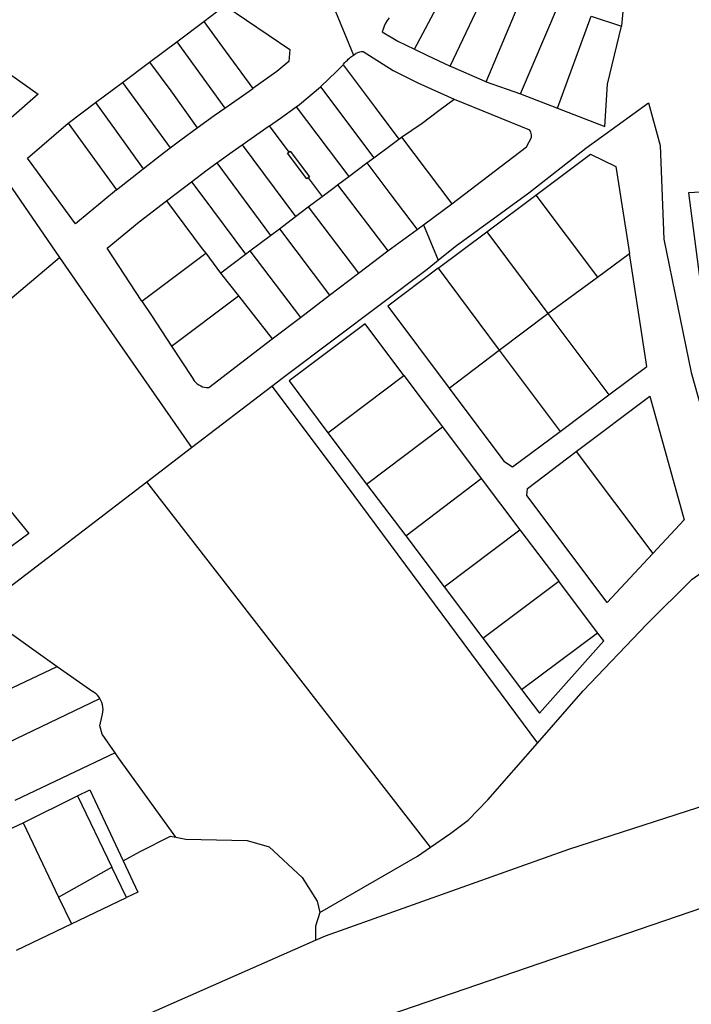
# Model space of a CAD drawing. Header units: inches. Extents: x 210911 to 224988, y 571697 to 586201.
# Tile 270 of 301: x 222245 to 222443, y 584065 to 584355. Entities that reach past the tile are written whole.
import ezdxf

# ---------------------------------------------------------------- set-up
doc = ezdxf.new("R2010")
doc.units = ezdxf.units.IN
doc.header["$MEASUREMENT"] = 0

msp = doc.modelspace()

# ---------------------------------------------------------------- linework, layer by layer
for points in [[(222420.114, 584385.071), (222428.9, 584382.07), (222423.77, 584365.04), (222422.72, 584352.99)], [(222361.599, 584346.187), (222374.731, 584370.946)], [(222372.102, 584341.259), (222384.4, 584367.12)], [(222382.724, 584336.619), (222393.988, 584363.311)], [(222337.044, 584360.346), (222337.6, 584358.99), (222343.607, 584344.471)], [(222299.48, 584354.403), (222305.7, 584359.07), (222324.81, 584346.17), (222324.58, 584342.63), (222320.98, 584339.65), (222313.892, 584334.583)], [(222392.86, 584333.08), (222404.071, 584359.306)], [(222291.5, 584348.418), (222299.48, 584354.403)], [(222299.48, 584354.403), (222305.798, 584345.693), (222313.892, 584334.583)], [(222354.09, 584355.43), (222353.568, 584354.663), (222353.101, 584353.862), (222352.691, 584353.03), (222352.34, 584352.171), (222352.05, 584351.29)], [(222403.839, 584328.829), (222413.7, 584355.982)], [(222413.7, 584355.982), (222422.72, 584352.99)], [(222352.05, 584351.29), (222356.73, 584348.57), (222361.599, 584346.187)], [(222403.839, 584328.829), (222417.78, 584323.43), (222418.57, 584335.87), (222422.72, 584352.99)], [(222283.49, 584342.41), (222291.5, 584348.418)], [(222291.5, 584348.418), (222305.701, 584328.83)], [(222230.57, 584347.08), (222250.62, 584332.95), (222233.8, 584318.35), (222256.94, 584284.82)], [(222343.607, 584344.471), (222343.98, 584344.71), (222344.272, 584344.929), (222344.435, 584345.031), (222344.673, 584345.161), (222344.863, 584345.255), (222345.225, 584345.386), (222345.481, 584345.459), (222345.927, 584345.537), (222346.42, 584345.56), (222355.29, 584339.91), (222362.61, 584336.34), (222373.32, 584331.48)], [(222361.599, 584346.187), (222365.23, 584344.41), (222372.102, 584341.259)], [(222275.491, 584336.427), (222283.49, 584342.41)], [(222283.49, 584342.41), (222289.711, 584333.892), (222297.55, 584323.022)], [(222340.548, 584341.61), (222340.71, 584341.78), (222341.093, 584342.254), (222341.395, 584342.587), (222341.816, 584343.023), (222342.047, 584343.245), (222342.462, 584343.609), (222342.756, 584343.853), (222343.059, 584344.088), (222343.607, 584344.471)], [(222333.893, 584335.154), (222333.96, 584335.21), (222338.63, 584339.59), (222340.548, 584341.61)], [(222340.548, 584341.61), (222350.011, 584328.991), (222356.981, 584319.696)], [(222372.102, 584341.259), (222372.95, 584340.87), (222382.35, 584336.75), (222382.724, 584336.619)], [(222382.724, 584336.619), (222392.86, 584333.08)], [(222267.519, 584330.465), (222275.491, 584336.427)], [(222275.491, 584336.427), (222289.516, 584317.113)], [(222305.701, 584328.83), (222312.88, 584333.86), (222313.892, 584334.583)], [(222326.715, 584329.258), (222327.65, 584329.94), (222333.893, 584335.154)], [(222333.893, 584335.154), (222349.585, 584314.181)], [(222357.775, 584320.288), (222363.84, 584324.39), (222368.82, 584328.13), (222373.32, 584331.48)], [(222373.32, 584331.48), (222395.5, 584322.48)], [(222392.86, 584333.08), (222403.839, 584328.829)], [(222259.45, 584324.43), (222267.519, 584330.465)], [(222267.519, 584330.465), (222273.612, 584322.08), (222281.61, 584310.971)], [(222297.55, 584323.022), (222302.56, 584326.63), (222305.701, 584328.83)], [(222318.84, 584323.65), (222322.04, 584325.85), (222326.715, 584329.258)], [(222326.715, 584329.258), (222342.208, 584308.68)], [(222368.61, 584284.01), (222373.6, 584288.02), (222395.3, 584303.89), (222412.13, 584317.04), (222430.61, 584330.36), (222434.06, 584317.82), (222435.14, 584290.2), (222443.19, 584250.86), (222448.05, 584233.73), (222453.31, 584196.76)], [(222273.747, 584304.779), (222261.65, 584294.69), (222247.442, 584314.092), (222259.45, 584324.43)], [(222259.45, 584324.43), (222273.747, 584304.779)], [(222289.516, 584317.113), (222292.66, 584319.5), (222297.55, 584323.022)], [(222310.743, 584318.015), (222318.749, 584323.587)], [(222318.749, 584323.587), (222318.84, 584323.65)], [(222318.749, 584323.587), (222324.549, 584315.865)], [(222396.09, 584320.19), (222396.134, 584320.594), (222396.12, 584321), (222396.047, 584321.4), (222395.917, 584321.785), (222395.734, 584322.148), (222395.5, 584322.48)], [(222349.585, 584314.181), (222354.593, 584317.915), (222356.981, 584319.696)], [(222356.981, 584319.696), (222357.775, 584320.288)], [(222357.775, 584320.288), (222372.67, 584300.59)], [(222372.67, 584300.59), (222385.11, 584310.16), (222394.67, 584317.46), (222396.09, 584320.19)], [(222281.61, 584310.971), (222286.6, 584314.9), (222289.516, 584317.113)], [(222303.329, 584312.711), (222307.79, 584315.96), (222310.743, 584318.015)], [(222310.743, 584318.015), (222326.491, 584296.853)], [(222324.549, 584315.865), (222324.948, 584316.165), (222330.663, 584308.559), (222330.263, 584308.258)], [(222330.263, 584308.258), (222329.855, 584307.952), (222324.143, 584315.56), (222324.549, 584315.865)], [(222347.548, 584312.662), (222349.585, 584314.181)], [(222397.373, 584303.163), (222413.56, 584315.29), (222420.97, 584311.58), (222425.01, 584285.95)], [(222273.747, 584304.779), (222281.61, 584310.971)], [(222295.86, 584307.125), (222300.43, 584310.6), (222303.329, 584312.711)], [(222303.329, 584312.711), (222319.141, 584291.308)], [(222342.208, 584308.68), (222347.548, 584312.662)], [(222347.548, 584312.662), (222354.356, 584303.684), (222362.401, 584293.074)], [(222330.263, 584308.258), (222334.367, 584302.794)], [(222338.856, 584306.181), (222342.208, 584308.68)], [(222288.45, 584301.49), (222295.86, 584307.125)], [(222295.86, 584307.125), (222298.869, 584303.08), (222311.767, 584285.745)], [(222334.367, 584302.794), (222337.9, 584305.46), (222338.856, 584306.181)], [(222338.856, 584306.181), (222353.72, 584286.72)], [(222464.93, 584305.09), (222442.46, 584303.89), (222446.66, 584271.49)], [(222330.287, 584299.716), (222334.367, 584302.794)], [(222382.93, 584292.36), (222397.373, 584303.163)], [(222397.373, 584303.163), (222415.62, 584278.96)], [(222281.181, 584271.941), (222270.91, 584287.54), (222280.35, 584295.29), (222288.45, 584301.49)], [(222288.45, 584301.49), (222299.02, 584287.36), (222300.014, 584286.043)], [(222326.491, 584296.853), (222330.287, 584299.716)], [(222330.287, 584299.716), (222345.105, 584280.202)], [(222364.293, 584294.458), (222372.67, 584300.59)], [(222321.75, 584293.276), (222326.491, 584296.853)], [(222319.141, 584291.308), (222321.75, 584293.276)], [(222321.75, 584293.276), (222336.51, 584273.7)], [(222353.72, 584286.72), (222362.401, 584293.074)], [(222362.401, 584293.074), (222364.293, 584294.458)], [(222364.293, 584294.458), (222368.61, 584284.01)], [(222313.08, 584286.736), (222319.141, 584291.308)], [(222368.62, 584281.593), (222382.93, 584292.36)], [(222382.93, 584292.36), (222400.96, 584268.27)], [(222211.7, 584247.66), (222232.71, 584264.42), (222256.94, 584284.82)], [(222256.94, 584284.82), (222265.96, 584271.74), (222295.83, 584228.75)], [(222281.181, 584271.941), (222300.014, 584286.043)], [(222300.014, 584286.043), (222304.422, 584280.203)], [(222304.422, 584280.203), (222304.51, 584280.27), (222311.767, 584285.745)], [(222311.767, 584285.745), (222313.08, 584286.736)], [(222313.08, 584286.736), (222327.945, 584267.124)], [(222345.105, 584280.202), (222353.72, 584286.72)], [(222415.62, 584278.96), (222425.01, 584285.95)], [(222418.97, 584244.26), (222430.18, 584252.61), (222425.01, 584285.95)], [(222319.55, 584246.89), (222323.76, 584250.11), (222365.34, 584281.38), (222368.61, 584284.01)], [(222368.62, 584281.593), (222353.76, 584270.43), (222371.86, 584246.29)], [(222368.62, 584281.593), (222386.589, 584257.415)], [(222304.422, 584280.203), (222309.671, 584273.514)], [(222336.51, 584273.7), (222345.105, 584280.202)], [(222400.96, 584268.27), (222415.62, 584278.96)], [(222289.919, 584258.685), (222309.671, 584273.514)], [(222309.671, 584273.514), (222319.67, 584260.77)], [(222327.945, 584267.124), (222336.51, 584273.7)], [(222281.181, 584271.941), (222284, 584267.66), (222289.919, 584258.685)], [(222319.67, 584260.77), (222327.945, 584267.124)], [(222386.589, 584257.415), (222400.96, 584268.27)], [(222400.96, 584268.27), (222418.97, 584244.26)], [(222358.45, 584250.02), (222347.02, 584265.21), (222324.66, 584248.39), (222336.08, 584233.12)], [(222289.919, 584258.685), (222296.03, 584249.42)], [(222300.9, 584246.44), (222319.67, 584260.77)], [(222371.86, 584246.29), (222386.589, 584257.415)], [(222386.589, 584257.415), (222404.531, 584233.481)], [(222296.03, 584249.42), (222296.315, 584248.886), (222296.66, 584248.389), (222297.062, 584247.937), (222297.515, 584247.535), (222298.011, 584247.189), (222298.545, 584246.904), (222299.109, 584246.684), (222299.695, 584246.532), (222300.295, 584246.45), (222300.9, 584246.44)], [(222336.08, 584233.12), (222358.45, 584250.02)], [(222358.45, 584250.02), (222369.846, 584234.841)], [(222211.7, 584247.66), (222247.83, 584203.36), (222225.15, 584186.69)], [(222295.83, 584228.75), (222319.55, 584246.89)], [(222319.55, 584246.89), (222341.41, 584217.68), (222397.86, 584141.53)], [(222371.86, 584246.29), (222387.95, 584224.77), (222390.55, 584223.05), (222404.531, 584233.481)], [(222404.531, 584233.481), (222418.97, 584244.26)], [(222409.348, 584227.536), (222431.07, 584243.87), (222441.14, 584207.38), (222431.94, 584197.498)], [(222347.496, 584217.968), (222369.846, 584234.841)], [(222369.846, 584234.841), (222381.29, 584219.6)], [(222336.08, 584233.12), (222347.496, 584217.968)], [(222282.624, 584218.653), (222295.83, 584228.75)], [(222431.94, 584197.498), (222418.49, 584183.05), (222394.7, 584214.57), (222394.95, 584216.71), (222409.348, 584227.536)], [(222409.348, 584227.536), (222431.94, 584197.498)], [(222233.36, 584180.99), (222237.59, 584184.22), (222282.624, 584218.653)], [(222366.371, 584110.885), (222282.624, 584218.653)], [(222347.496, 584217.968), (222359.01, 584202.69)], [(222359.01, 584202.69), (222381.29, 584219.6)], [(222381.29, 584219.6), (222392.722, 584204.46)], [(222370.347, 584187.619), (222392.722, 584204.46)], [(222392.722, 584204.46), (222404.18, 584189.29)], [(222359.01, 584202.69), (222370.347, 584187.619)], [(222397.86, 584141.53), (222411.38, 584156.99), (222430.16, 584176.66), (222443.53, 584189.91), (222453.31, 584196.76)], [(222381.739, 584172.478), (222404.18, 584189.29)], [(222415.63, 584174.128), (222404.18, 584189.29)], [(222370.347, 584187.619), (222381.739, 584172.478)], [(222239.212, 584176.232), (222256.217, 584164.197)], [(222393.202, 584157.364), (222415.63, 584174.128)], [(222393.202, 584157.364), (222398.495, 584150.384), (222417.455, 584171.711), (222415.63, 584174.128)], [(222381.739, 584172.478), (222393.202, 584157.364)], [(222227.88, 584150.785), (222256.217, 584164.197)], [(222256.217, 584164.197), (222266.731, 584156.755)], [(222268.796, 584154.772), (222268.463, 584155.244), (222268.086, 584155.682), (222267.669, 584156.082), (222267.216, 584156.441), (222266.731, 584156.755)], [(222234.128, 584138.129), (222268.796, 584154.772)], [(222269.558, 584150.131), (222269.683, 584150.81), (222269.729, 584151.498), (222269.696, 584152.187), (222269.584, 584152.868), (222269.395, 584153.532), (222269.131, 584154.169), (222268.796, 584154.772)], [(222273.313, 584138.706), (222269.504, 584144.183), (222268.83, 584146.694), (222268.974, 584147.546), (222269.558, 584150.131)], [(222332.41, 584083.47), (222335.37, 584084.78), (222407.13, 584110.35), (222454.65, 584125.62), (222517.12, 584145.18)], [(222366.371, 584110.885), (222372.34, 584114.98), (222377.45, 584118.86), (222383.25, 584124.83), (222397.86, 584141.53)], [(222273.313, 584138.706), (222243.718, 584124.68)], [(222291.242, 584113.8), (222274.343, 584137.226), (222273.313, 584138.706)], [(222262.24, 584126.005), (222265.851, 584127.786), (222275.675, 584106.826)], [(222246.13, 584118.06), (222262.24, 584126.005)], [(222262.24, 584126.005), (222272.338, 584104.963)], [(222346.965, 584058.989), (222461.312, 584098.111), (222542.266, 584125.735)], [(222229.7, 584110.41), (222246.13, 584118.06)], [(222246.13, 584118.06), (222256.605, 584096.183)], [(222275.675, 584106.826), (222280.68, 584109.62), (222289.64, 584114.1), (222291.242, 584113.8)], [(222291.242, 584113.8), (222294.17, 584113.25), (222312.26, 584112.9), (222318.78, 584110.97), (222328.44, 584101.9), (222332.91, 584094.98), (222333.72, 584091.65)], [(222333.72, 584091.65), (222362.53, 584108.25), (222366.371, 584110.885)], [(222256.605, 584096.183), (222272.338, 584104.963)], [(222276.63, 584096.02), (222272.338, 584104.963)], [(222275.675, 584106.826), (222279.988, 584097.626), (222276.63, 584096.02)], [(222256.605, 584096.183), (222260.399, 584088.259)], [(222260.399, 584088.259), (222276.63, 584096.02)], [(222333.72, 584091.65), (222332.36, 584087.6), (222332.41, 584083.47)], [(222244.17, 584080.5), (222260.399, 584088.259)], [(222143.28, 583987.87), (222165.69, 583999.89), (222218.5, 584030.26), (222265.5, 584053.98), (222332.41, 584083.47)]]:
    msp.add_lwpolyline(points)

doc.saveas('drawing.dxf')
